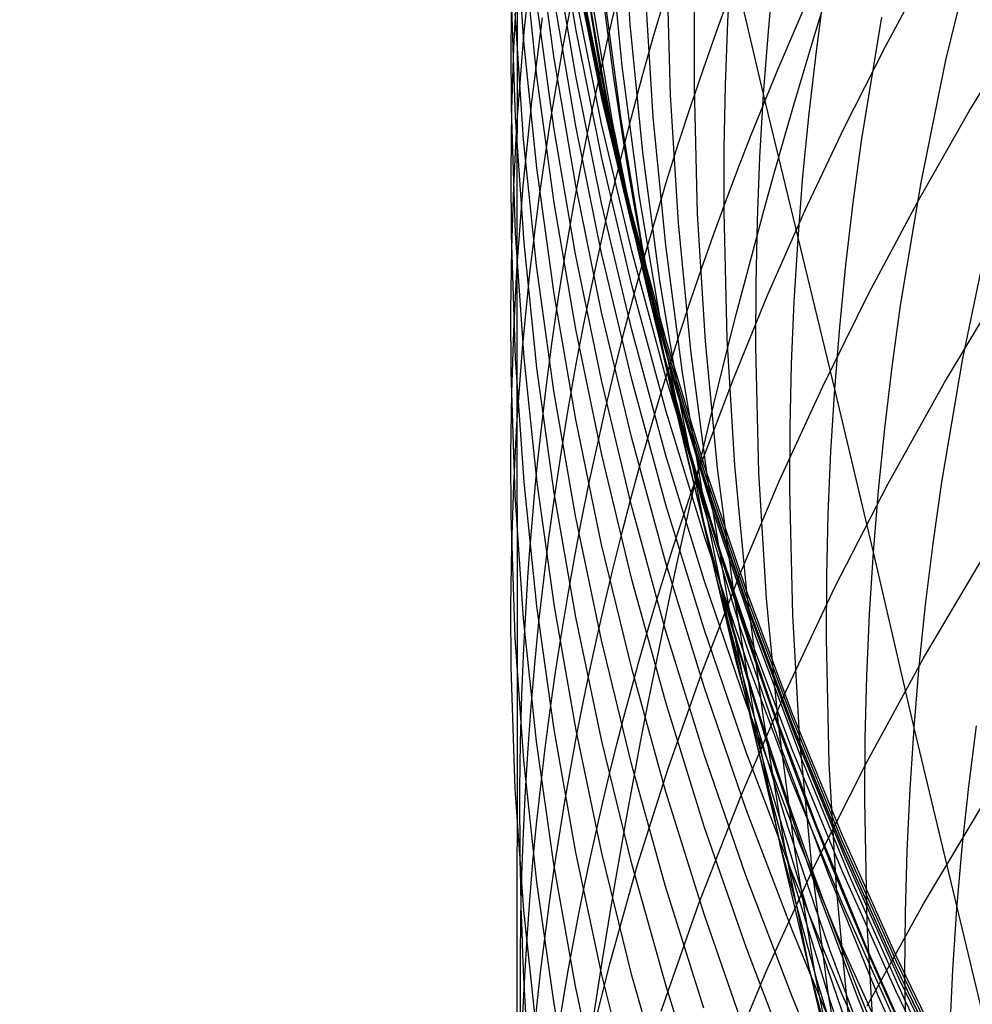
# Model space of a CAD drawing. Extents: x -383 to 1849, y -1185 to -529.
# Tile 588 of 656: x 395.17 to 398.73, y -934.44 to -930.77. Entities that reach past the tile are written whole.
import ezdxf

# ---------------------------------------------------------------- set-up
doc = ezdxf.new("R2010")
doc.units = 0
doc.layers.add('PREDEFINITO', color=7, linetype='CONTINUOUS')

msp = doc.modelspace()

# ---------------------------------------------------------------- linework, layer by layer
at = {"layer": 'PREDEFINITO'}
for p, q in [((397.4508454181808, -930.7848862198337, 557.8136361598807), (397.4203041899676, -930.3043600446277, 557.7346967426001)), ((397.2484645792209, -930.8085026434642, 582.342547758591), (397.1675915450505, -930.329003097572, 582.3992201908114)), ((397.0533464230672, -930.8484046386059, 592.7949137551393), (397.0215353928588, -930.374970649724, 592.9086491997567)), ((397.0543407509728, -930.8138514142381, 601.9075219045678), (397.090737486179, -930.466223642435, 602.0268167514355)), ((397.1664933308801, -930.912538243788, 587.5259765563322), (397.1017278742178, -930.4354415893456, 587.6102985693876)), ((397.4209145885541, -930.9418911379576, 559.648121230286), (397.3734831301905, -930.4608915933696, 559.5785266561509)), ((398.6295140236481, -930.9193773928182, 542.8102860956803), (398.7386528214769, -930.4653846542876, 542.6681043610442)), ((397.1025741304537, -930.9789290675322, 590.9992000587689), (397.0541027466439, -930.5041347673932, 591.1034618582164)), ((397.247457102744, -930.9771693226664, 584.046308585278), (397.1666249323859, -930.4990136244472, 584.1112968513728)), ((397.3403531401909, -930.9583541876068, 566.7861845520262), (397.2597431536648, -930.4766811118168, 566.7556285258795)), ((397.3450934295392, -931.0136719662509, 577.2699519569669), (397.2483749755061, -930.5337890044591, 577.293211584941)), ((397.6904264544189, -930.7799772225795, 552.2976084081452), (397.6949613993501, -930.5421621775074, 552.2446056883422)), ((397.8154638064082, -930.7759750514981, 550.4274401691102), (397.8289398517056, -930.5395075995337, 550.3702871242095)), ((397.9487478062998, -931.04661051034, 548.6109275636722), (397.8289398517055, -930.5395075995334, 550.3702871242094)), ((397.3441149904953, -931.031955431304, 575.5974681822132), (397.2473935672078, -930.5519137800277, 575.6089843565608)), ((397.345650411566, -931.0578319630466, 573.8261339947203), (397.2490293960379, -930.5778496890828, 573.8349695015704)), ((397.6010856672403, -931.049753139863, 554.2050303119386), (397.5882410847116, -930.5721020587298, 554.1074793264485)), ((397.9668047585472, -930.8115982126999, 548.5495112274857), (397.989203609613, -930.576859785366, 548.4884017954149)), ((398.4048446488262, -930.8656408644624, 615.6936596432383), (398.5681182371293, -930.5622292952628, 615.8449322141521)), ((397.1989898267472, -930.8737150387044, 605.6797698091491), (397.2528156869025, -930.5949064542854, 605.7875056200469)), ((397.3451541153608, -931.0621590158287, 578.8842248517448), (397.248462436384, -930.5831773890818, 578.9216884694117)), ((397.3559559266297, -931.0980188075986, 572.071711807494), (397.2592879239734, -930.6178844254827, 572.071249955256)), ((397.0060231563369, -930.8647116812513, 598.1915711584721), (397.0091247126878, -930.6314543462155, 598.2619231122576)), ((397.0164908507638, -930.8730978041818, 600.026558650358), (397.0282884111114, -930.6415387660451, 600.101197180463)), ((397.0282884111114, -930.6415387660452, 600.101197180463), (397.027893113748, -931.7037763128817, 603.4668762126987)), ((397.4154766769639, -931.1322753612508, 561.4694557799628), (397.3516091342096, -930.6513589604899, 561.4094286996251)), ((397.5370465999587, -931.1321769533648, 556.0530496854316), (397.507069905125, -930.6531038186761, 555.964471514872)), ((398.1458561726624, -930.885509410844, 546.666398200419), (398.1772640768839, -930.652642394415, 546.6015038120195)), ((397.0222143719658, -931.132010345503, 596.2980627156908), (397.0071032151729, -930.6627858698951, 596.4300767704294)), ((397.2473384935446, -931.1657206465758, 585.7499817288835), (397.1665080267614, -930.6889244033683, 585.8241711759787)), ((397.3440238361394, -931.1563025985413, 580.5496580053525), (397.2474596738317, -930.6782082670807, 580.5976732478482)), ((397.3838932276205, -931.1414166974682, 565.0293826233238), (397.3034422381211, -930.6604550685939, 564.9889362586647)), ((397.1658203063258, -931.1704676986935, 589.2132754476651), (397.1011653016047, -930.6952150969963, 589.3076995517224)), ((397.3756187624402, -931.1748099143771, 570.3188768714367), (397.2789095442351, -930.6948191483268, 570.3081552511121)), ((397.0528027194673, -931.215203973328, 594.4824477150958), (397.0210780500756, -930.7440502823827, 594.6054648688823)), ((397.0833333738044, -931.0743709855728, 603.697057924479), (397.1233567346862, -930.7606118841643, 603.8115827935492)), ((398.3147038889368, -931.2201695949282, 544.8424596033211), (398.3903161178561, -930.7586545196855, 544.7051336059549)), ((397.497939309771, -931.2644394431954, 557.8929056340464), (397.4508454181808, -930.7848862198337, 557.8136361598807)), ((397.690188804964, -931.0178374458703, 552.3508099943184), (397.6904264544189, -930.7799772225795, 552.2976084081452)), ((397.8063455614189, -931.0126012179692, 550.4848447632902), (397.8154638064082, -930.7759750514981, 550.4274401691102)), ((398.7168815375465, -931.1098894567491, 617.6746553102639), (398.9208873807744, -930.775386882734, 617.8493150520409)), ((397.0279035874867, -931.162155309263, 601.7878162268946), (397.0543407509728, -930.8138514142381, 601.9075219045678)), ((397.3451522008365, -931.2855943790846, 582.2858855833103), (397.2484645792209, -930.8085026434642, 582.342547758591)), ((397.9487478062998, -931.0466105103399, 548.6109275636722), (397.9668047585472, -930.8115982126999, 548.5495112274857)), ((397.007214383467, -931.098027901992, 598.1211257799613), (397.0060231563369, -930.8647116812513, 598.1915711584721)), ((397.0090485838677, -931.1048296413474, 599.9517876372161), (397.0164908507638, -930.8730978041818, 600.026558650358)), ((397.1017446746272, -931.3208338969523, 592.6811305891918), (397.0533464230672, -930.8484046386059, 592.7949137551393)), ((397.151603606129, -931.1533562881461, 605.5715932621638), (397.1989898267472, -930.8737150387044, 605.6797698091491)), ((398.2498421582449, -931.1722344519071, 615.5406114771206), (398.4048446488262, -930.8656408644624, 615.6936596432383)), ((397.2473449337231, -931.3876652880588, 587.4417242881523), (397.1664933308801, -930.912538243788, 587.5259765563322)), ((398.1187179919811, -931.1187531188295, 546.7316513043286), (398.1458561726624, -930.885509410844, 546.666398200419)), ((397.4846549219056, -931.4214345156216, 559.7179104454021), (397.4209145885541, -930.9418911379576, 559.648121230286)), ((398.5366441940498, -931.3759653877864, 542.9544450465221), (398.6295140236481, -930.9193773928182, 542.8102860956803)), ((397.1673576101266, -931.4522932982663, 590.8949702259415), (397.1025741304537, -930.9789290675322, 590.9992000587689)), ((397.3441280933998, -931.4528767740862, 583.9813786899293), (397.247457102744, -930.9771693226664, 584.046308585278)), ((397.4368025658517, -931.4375929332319, 566.816681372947), (397.3403531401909, -930.9583541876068, 566.7861845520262)), ((397.4573751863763, -931.4906606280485, 577.2465593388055), (397.3450934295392, -931.0136719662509, 577.2699519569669)), ((397.7024823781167, -931.4934550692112, 552.4577510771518), (397.690188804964, -931.0178374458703, 552.3508099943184)), ((397.8015544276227, -931.249326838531, 550.5424849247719), (397.8063455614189, -931.0126012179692, 550.4848447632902)), ((397.4564043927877, -931.5090751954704, 575.5857647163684), (397.3441149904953, -931.031955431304, 575.5974681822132)), ((397.4578648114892, -931.5348806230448, 573.817145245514), (397.345650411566, -931.0578319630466, 573.8261339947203)), ((397.6307281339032, -931.526945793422, 554.3031483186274), (397.6010856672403, -931.049753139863, 554.2050303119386)), ((397.9350594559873, -931.2818404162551, 548.6726373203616), (397.9487478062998, -931.0466105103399, 548.6109275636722)), ((398.2144628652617, -932.1480112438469, 545.1218510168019), (397.9487478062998, -931.04661051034, 548.6109275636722)), ((397.0514789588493, -931.3888067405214, 603.5821388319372), (397.0833333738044, -931.0743709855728, 603.697057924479)), ((397.4574125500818, -931.5382444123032, 578.8467145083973), (397.3451541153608, -931.0621590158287, 578.8842248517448)), ((397.0059307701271, -931.3366756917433, 599.8769036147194), (397.0090485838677, -931.1048296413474, 599.9517876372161)), ((397.022351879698, -931.5646010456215, 597.9800281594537), (397.007214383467, -931.098027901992, 598.1211257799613)), ((397.0541295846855, -931.6007597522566, 596.1658871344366), (397.0222143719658, -931.132010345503, 596.2980627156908)), ((397.4682164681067, -931.5752195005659, 572.0720387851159), (397.3559559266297, -931.0980188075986, 572.071711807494)), ((397.4954333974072, -931.6112502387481, 561.5295674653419), (397.4154766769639, -931.1322753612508, 561.4694557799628)), ((397.5836020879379, -931.6103041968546, 556.1420268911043), (397.5370465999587, -931.1321769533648, 556.0530496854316)), ((398.0958879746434, -931.3523179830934, 546.7972494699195), (398.1187179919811, -931.1187531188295, 546.7316513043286)), ((398.5233064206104, -931.448949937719, 617.4973636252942), (398.7168815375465, -931.1098894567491, 617.6746553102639)), ((397.0159654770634, -931.3922699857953, 601.7086314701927), (397.0279035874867, -931.162155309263, 601.7878162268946)), ((397.1107300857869, -931.4337262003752, 605.463015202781), (397.151603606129, -931.1533562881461, 605.5715932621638)), ((397.2465633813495, -931.6437605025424, 589.1189594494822), (397.1658203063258, -931.1704676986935, 589.2132754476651)), ((397.3440100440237, -931.6400665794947, 585.6758973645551), (397.2473384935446, -931.1657206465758, 585.7499817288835)), ((397.4561769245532, -931.6314940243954, 580.5016601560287), (397.3440238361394, -931.1563025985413, 580.5496580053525)), ((397.4801832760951, -931.6199443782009, 565.0697954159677), (397.3838932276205, -931.1414166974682, 565.0293826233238)), ((397.4879194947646, -931.6518779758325, 570.3294792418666), (397.3756187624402, -931.1748099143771, 570.3188768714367)), ((398.1032463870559, -931.4818250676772, 615.3858791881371), (398.2498421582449, -931.1722344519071, 615.5406114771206)), ((397.1011135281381, -931.6853524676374, 594.3594016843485), (397.0528027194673, -931.215203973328, 594.4824477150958)), ((398.2832135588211, -931.4516109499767, 544.9117367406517), (398.3147038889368, -931.2201695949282, 544.8424596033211)), ((397.5613406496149, -931.7425359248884, 557.9724194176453), (397.497939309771, -931.2644394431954, 557.8929056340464)), ((397.8010597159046, -931.4860926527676, 550.600344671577), (397.8015544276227, -931.249326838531, 550.5424849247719)), ((397.4574077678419, -931.7597886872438, 582.229294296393), (397.3451522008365, -931.2855943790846, 582.2858855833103)), ((397.9257207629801, -931.5172293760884, 548.7346239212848), (397.9350594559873, -931.2818404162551, 548.6726373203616)), ((397.007106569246, -931.5685773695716, 599.8019260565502), (397.0059307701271, -931.3366756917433, 599.8769036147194)), ((397.1664809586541, -931.7917831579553, 592.567417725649), (397.1017446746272, -931.3208338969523, 592.6811305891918)), ((398.077404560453, -931.5861484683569, 546.8631790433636), (398.0958879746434, -931.3523179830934, 546.7972494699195)), ((397.0278931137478, -931.7037763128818, 603.4668762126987), (397.0514789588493, -931.3888067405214, 603.5821388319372)), ((397.3440335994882, -931.8603414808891, 587.3576299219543), (397.2473449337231, -931.3876652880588, 587.4417242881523)), ((398.4603482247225, -931.8347119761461, 543.1004582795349), (398.5366441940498, -931.3759653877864, 542.9544450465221)), ((397.0083906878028, -931.622538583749, 601.6293158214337), (397.0159654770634, -931.3922699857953, 601.7086314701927)), ((397.564458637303, -931.8990365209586, 559.7878193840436), (397.4846549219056, -931.4214345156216, 559.7179104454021)), ((397.0764423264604, -931.7147207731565, 605.3540748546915), (397.1107300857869, -931.4337262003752, 605.463015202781)), ((397.2482063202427, -931.9237459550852, 590.7908813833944), (397.1673576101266, -931.4522932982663, 590.8949702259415)), ((397.4563887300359, -931.9256508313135, 583.9165758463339), (397.3441280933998, -931.4528767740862, 583.9813786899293)), ((397.5488438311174, -931.9139079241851, 566.8470870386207), (397.4368025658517, -931.4375929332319, 566.816681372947)), ((398.2559845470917, -931.6834349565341, 544.9814040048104), (398.2832135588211, -931.4516109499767, 544.9117367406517)), ((398.3403624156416, -931.7922991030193, 617.3175798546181), (398.5233064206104, -931.448949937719, 617.4973636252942)), ((397.5849739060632, -931.964262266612, 577.223060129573), (397.4573751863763, -931.4906606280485, 577.2465593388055)), ((397.7315960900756, -931.9685383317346, 552.5653115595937), (397.7024823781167, -931.4934550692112, 552.4577510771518)), ((397.812836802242, -931.9595078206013, 550.7166589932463), (397.8010597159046, -931.4860926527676, 550.600344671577)), ((397.96519295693, -931.7942277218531, 615.2295542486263), (398.1032463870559, -931.4818250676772, 615.3858791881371)), ((397.5840151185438, -931.9827825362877, 575.5738881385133), (397.4564043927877, -931.5090751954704, 575.5857647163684)), ((397.5849912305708, -932.0109414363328, 578.8091983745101), (397.4574125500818, -931.5382444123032, 578.8467145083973)), ((397.585424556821, -932.0085055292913, 573.8080142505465), (397.4578648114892, -931.5348806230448, 573.817145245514)), ((397.6769239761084, -932.0031968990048, 554.4017254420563), (397.6307281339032, -931.526945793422, 554.3031483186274)), ((397.9207013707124, -931.752718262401, 548.7968700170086), (397.9257207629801, -931.5172293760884, 548.7346239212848)), ((397.0222156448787, -932.0323132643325, 599.6517682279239), (397.007106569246, -931.5685773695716, 599.8019260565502)), ((397.0542905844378, -932.0307018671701, 597.838777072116), (397.022351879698, -931.5646010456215, 597.9800281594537)), ((397.1026021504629, -932.0685597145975, 596.0336876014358), (397.0541295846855, -931.6007597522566, 596.1658871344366)), ((397.5958214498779, -932.0489964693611, 572.0722316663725), (397.4682164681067, -931.5752195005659, 572.0720387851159)), ((397.5912321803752, -932.0877967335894, 561.5896993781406), (397.4954333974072, -931.6112502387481, 561.5295674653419)), ((397.6464894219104, -932.0870016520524, 556.2313060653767), (397.5836020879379, -931.6103041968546, 556.1420268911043)), ((398.0632947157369, -931.8201885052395, 546.9294255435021), (398.077404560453, -931.5861484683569, 546.8631790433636)), ((398.6916423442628, -932.0390154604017, 541.2225554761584), (398.7855856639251, -931.5849671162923, 541.0698665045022)), ((397.0051482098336, -931.8529033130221, 601.5498897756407), (397.0083906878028, -931.622538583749, 601.6293158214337)), ((397.3431465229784, -932.1146129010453, 589.0248502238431), (397.2465633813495, -931.6437605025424, 589.1189594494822)), ((397.4562732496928, -932.1114787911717, 585.6019961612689), (397.3440100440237, -931.6400665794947, 585.6758973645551)), ((397.5836712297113, -932.1032917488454, 580.4537315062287), (397.4561769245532, -931.6314940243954, 580.5016601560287)), ((397.5920649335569, -932.0955497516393, 565.11013194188), (397.4801832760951, -931.6199443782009, 565.0697954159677)), ((397.1657623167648, -932.1540222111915, 594.2364542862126), (397.1011135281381, -931.6853524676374, 594.3594016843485)), ((397.6155625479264, -932.1255336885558, 570.339951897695), (397.4879194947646, -931.6518779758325, 570.3294792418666)), ((398.2330549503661, -931.9155866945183, 545.0514469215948), (398.2559845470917, -931.6834349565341, 544.9814040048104)), ((397.0160127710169, -931.9322896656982, 603.3831588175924), (397.0278931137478, -931.7037763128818, 603.4668762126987)), ((397.027893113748, -931.7037763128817, 603.4668762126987), (397.0279163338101, -932.2781678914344, 605.1352641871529)), ((397.0488133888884, -931.9962360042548, 605.2448114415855), (397.0764423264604, -931.7147207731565, 605.3540748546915)), ((397.6408042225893, -932.2186918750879, 558.0520917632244), (397.5613406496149, -931.7425359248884, 557.9724194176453)), ((397.9199709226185, -931.9882479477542, 548.8593582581), (397.9207013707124, -931.752718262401, 548.7968700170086)), ((398.6240458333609, -932.1231573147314, 619.2665619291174), (398.8484826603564, -931.749148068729, 619.4714495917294)), ((397.2473060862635, -932.2607771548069, 592.4538931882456), (397.1664809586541, -931.7917831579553, 592.567417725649)), ((397.5849846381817, -932.2305959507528, 582.1728345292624), (397.4574077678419, -931.7597886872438, 582.229294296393)), ((397.8358174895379, -932.1092574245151, 615.0717281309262), (397.96519295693, -931.7942277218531, 615.2295542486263)), ((398.1682499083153, -932.1396677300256, 617.1354438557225), (398.3403624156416, -931.7922991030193, 617.3175798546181)), ((398.0535395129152, -932.0543798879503, 546.9959711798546), (398.0632947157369, -931.8201885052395, 546.9294255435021)), ((397.0062070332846, -932.0833063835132, 601.4703738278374), (397.0051482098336, -931.8529033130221, 601.5498897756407)), ((397.4563102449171, -932.3300855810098, 587.2737816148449), (397.3440335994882, -931.8603414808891, 587.3576299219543)), ((398.428510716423, -932.0647582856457, 543.1741218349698), (398.4603482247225, -931.8347119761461, 543.1004582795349)), ((397.6600802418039, -932.3742119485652, 559.8577731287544), (397.564458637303, -931.8990365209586, 559.7878193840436)), ((397.0084962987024, -932.1609511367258, 603.2993091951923), (397.0160127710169, -931.9322896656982, 603.3831588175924)), ((397.3448733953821, -932.3928055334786, 590.6870425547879), (397.2482063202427, -931.9237459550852, 590.7908813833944)), ((397.5839898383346, -932.395006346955, 583.8519687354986), (397.4563887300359, -931.9256508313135, 583.9165758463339)), ((397.6762293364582, -932.3868097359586, 566.8773695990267), (397.5488438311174, -931.9139079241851, 566.8470870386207)), ((398.2144628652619, -932.148011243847, 545.1218510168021), (398.2330549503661, -931.9155866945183, 545.0514469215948)), ((397.7276432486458, -932.4339841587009, 577.1994807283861), (397.5849739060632, -931.964262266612, 577.223060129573)), ((397.7772839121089, -932.4426105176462, 552.6733740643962), (397.7315960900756, -931.9685383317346, 552.5653115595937)), ((397.8414313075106, -932.4323726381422, 550.8336598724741), (397.812836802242, -931.9595078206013, 550.7166589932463)), ((397.0279163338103, -932.2781678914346, 605.1352641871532), (397.0488133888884, -931.9962360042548, 605.2448114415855)), ((397.7267005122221, -932.4525869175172, 575.561852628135), (397.5840151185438, -931.9827825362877, 575.5738881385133)), ((397.7276436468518, -932.4797579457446, 578.7717173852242), (397.5849912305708, -932.0109414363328, 578.8091983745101)), ((397.7280816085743, -932.4782165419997, 573.7987520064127), (397.585424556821, -932.0085055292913, 573.8080142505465)), ((397.7394286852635, -932.4780233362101, 554.5006537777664), (397.6769239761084, -932.0031968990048, 554.4017254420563)), ((397.9312554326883, -932.4591932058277, 548.9849917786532), (397.9199709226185, -931.9882479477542, 548.8593582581)), ((397.0541290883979, -932.4955686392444, 599.5014699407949), (397.0222156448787, -932.0323132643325, 599.6517682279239)), ((397.1027838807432, -932.4958584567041, 597.6975193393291), (397.0542905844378, -932.0307018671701, 597.838777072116)), ((397.7385227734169, -932.5188596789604, 572.0722912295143), (397.5958214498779, -932.0489964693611, 572.0722316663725)), ((398.6142961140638, -932.4951252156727, 541.3771961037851), (398.6916423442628, -932.0390154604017, 541.2225554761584)), ((397.021104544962, -932.5439963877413, 601.3111542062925), (397.0062070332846, -932.0833063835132, 601.4703738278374)), ((397.1673853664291, -932.5349358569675, 595.9016016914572), (397.1026021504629, -932.0685597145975, 596.0336876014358)), ((397.7026259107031, -932.5614279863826, 561.6497871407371), (397.5912321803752, -932.0877967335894, 561.5896993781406)), ((397.7254616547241, -932.5617854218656, 556.3207901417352), (397.6464894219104, -932.0870016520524, 556.2313060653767)), ((398.0481085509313, -932.2886638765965, 547.0627973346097), (398.0535395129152, -932.0543798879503, 546.9959711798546)), ((398.4009310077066, -932.2951804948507, 543.2482028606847), (398.428510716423, -932.0647582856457, 543.1741218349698)), ((397.4553217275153, -932.5825442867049, 588.9310464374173), (397.3431465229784, -932.1146129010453, 589.0248502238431)), ((397.5838786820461, -932.5794738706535, 585.5283561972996), (397.4562732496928, -932.1114787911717, 585.6019961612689)), ((397.7262590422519, -932.5712049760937, 580.4059238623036), (397.5836712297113, -932.1032917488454, 580.4537315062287)), ((397.7192907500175, -932.5677444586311, 565.1503495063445), (397.5920649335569, -932.0955497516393, 565.11013194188)), ((397.7582987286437, -932.5952874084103, 570.3502843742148), (397.6155625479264, -932.1255336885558, 570.339951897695)), ((397.7152556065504, -932.4267291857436, 614.9124923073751), (397.8358174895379, -932.1092574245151, 615.0717281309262)), ((398.4128984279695, -932.5026962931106, 619.0583244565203), (398.6240458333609, -932.1231573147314, 619.2665619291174)), ((397.0053125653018, -932.3897034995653, 603.2153489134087), (397.0084962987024, -932.1609511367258, 603.2993091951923)), ((397.2465009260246, -932.6207396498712, 594.1137330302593), (397.1657623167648, -932.1540222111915, 594.2364542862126)), ((398.0071692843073, -932.4907865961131, 616.9510954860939), (398.1682499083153, -932.1396677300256, 617.1354438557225)), ((398.2002349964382, -932.3806530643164, 545.19260089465), (398.2144628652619, -932.148011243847, 545.1218510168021)), ((398.3586974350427, -932.7569342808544, 543.3975558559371), (398.2144628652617, -932.1480112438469, 545.1218510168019)), ((397.7276361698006, -932.6975265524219, 582.1165669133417), (397.5849846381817, -932.2305959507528, 582.1728345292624)), ((397.736084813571, -932.6924235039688, 558.1318369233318), (397.6408042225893, -932.2186918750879, 558.0520917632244)), ((397.3439708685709, -932.7273406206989, 592.3406750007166), (397.2473060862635, -932.2607771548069, 592.4538931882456)), ((397.0160390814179, -932.504979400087, 605.0470454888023), (397.0279163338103, -932.2781678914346, 605.1352641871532)), ((397.0279163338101, -932.2781678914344, 605.1352641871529), (397.0281419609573, -932.8848187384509, 606.7934843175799)), ((398.0469714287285, -932.5229817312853, 547.129885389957), (398.0481085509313, -932.2886638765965, 547.0627973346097)), ((398.3776472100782, -932.5259240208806, 543.3226859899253), (398.4009310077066, -932.2951804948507, 543.2482028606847)), ((397.5839257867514, -932.7964163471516, 587.1902675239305), (397.4563102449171, -932.3300855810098, 587.2737816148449)), ((397.7712742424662, -932.8464755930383, 559.927696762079), (397.6600802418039, -932.3742119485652, 559.8577731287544)), ((398.1903524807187, -932.6134541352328, 545.2636774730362), (398.2002349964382, -932.3806530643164, 545.19260089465)), ((397.0064304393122, -932.6184895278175, 603.1312995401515), (397.0053125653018, -932.3897034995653, 603.2153489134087)), ((397.4571119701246, -932.8589905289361, 590.5835627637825), (397.3448733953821, -932.3928055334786, 590.6870425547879)), ((397.7266822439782, -932.8604581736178, 583.7876260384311), (397.5839898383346, -932.395006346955, 583.8519687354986)), ((397.818711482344, -932.8558089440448, 566.9074971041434), (397.6762293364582, -932.3868097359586, 566.8773695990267)), ((397.8842139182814, -932.9179978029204, 575.5496723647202), (397.7267005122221, -932.4525869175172, 575.561852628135)), ((397.8851368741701, -932.8993335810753, 577.1758475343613), (397.7276432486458, -932.4339841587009, 577.1994807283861)), ((397.8392998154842, -932.915194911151, 552.7818212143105), (397.7772839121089, -932.4426105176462, 552.6733740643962)), ((397.88659771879, -932.9042130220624, 550.9512194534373), (397.8414313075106, -932.4323726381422, 550.8336598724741)), ((397.8851232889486, -932.9442017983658, 578.7343124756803), (397.7276436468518, -932.4797579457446, 578.7717173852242)), ((397.8855879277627, -932.9435235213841, 573.7893695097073), (397.7280816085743, -932.4782165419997, 573.7987520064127)), ((397.8179977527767, -932.9509419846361, 554.5998254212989), (397.7394286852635, -932.4780233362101, 554.5006537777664)), ((397.8573209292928, -932.8453864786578, 616.7646746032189), (398.0071692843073, -932.4907865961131, 616.9510954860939)), ((397.9593314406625, -932.9295921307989, 549.1113856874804), (397.9312554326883, -932.4591932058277, 548.9849917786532)), ((397.0085259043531, -932.7319360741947, 604.9586914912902), (397.0160390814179, -932.504979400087, 605.0470454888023)), ((397.102600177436, -932.9578748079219, 599.3511869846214), (397.0541290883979, -932.4955686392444, 599.5014699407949)), ((397.1675851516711, -932.9595989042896, 597.5564017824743), (397.1027838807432, -932.4958584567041, 597.6975193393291)), ((397.8960723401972, -932.9843190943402, 572.072218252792), (397.7385227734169, -932.5188596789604, 572.0722912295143)), ((398.0574570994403, -932.9914840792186, 547.2647727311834), (398.0469714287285, -932.5229817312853, 547.129885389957)), ((398.2153248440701, -932.8873872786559, 618.8469429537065), (398.4128984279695, -932.5026962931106, 619.0583244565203)), ((398.3586974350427, -932.7569342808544, 543.3975558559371), (398.3776472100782, -932.5259240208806, 543.3226859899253)), ((398.5819433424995, -932.7238161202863, 541.455207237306), (398.6142961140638, -932.4951252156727, 541.3771961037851)), ((397.0528351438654, -933.0041462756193, 601.1518209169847), (397.021104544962, -932.5439963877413, 601.3111542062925)), ((397.2482325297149, -932.999413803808, 595.7697669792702), (397.1673853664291, -932.5349358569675, 595.9016016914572)), ((397.8293674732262, -933.0316571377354, 561.7097663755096), (397.7026259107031, -932.5614279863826, 561.6497871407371)), ((397.8616132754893, -933.0360401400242, 565.1904054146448), (397.7192907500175, -932.5677444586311, 565.1503495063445)), ((397.8202718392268, -933.0341716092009, 556.4103820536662), (397.7254616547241, -932.5617854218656, 556.3207901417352)), ((397.5828409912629, -933.0470740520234, 588.837646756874), (397.4553217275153, -932.5825442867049, 588.9310464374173)), ((397.7265769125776, -933.0435684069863, 585.4550555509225), (397.5838786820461, -932.5794738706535, 585.5283561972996)), ((397.8836926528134, -933.0347429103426, 580.3582890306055), (397.7262590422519, -932.5712049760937, 580.4059238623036)), ((397.9158788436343, -933.0606494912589, 570.360466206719), (397.7582987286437, -932.5952874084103, 570.3502843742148)), ((397.0214464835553, -933.075933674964, 602.9630197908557), (397.0064304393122, -932.6184895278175, 603.1312995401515)), ((397.3430811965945, -933.0850312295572, 593.9913654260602), (397.2465009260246, -932.6207396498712, 594.1137330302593)), ((398.1847850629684, -932.8463558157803, 545.3350607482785), (398.1903524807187, -932.6134541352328, 545.2636774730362)), ((397.8851157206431, -933.1600908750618, 582.0605520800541), (397.7276361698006, -932.6975265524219, 582.1165669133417)), ((397.8469372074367, -933.1632470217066, 558.2115691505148), (397.736084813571, -932.6924235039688, 558.1318369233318)), ((397.0053456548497, -932.9589811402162, 604.8702248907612), (397.0085259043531, -932.7319360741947, 604.9586914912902)), ((397.4562261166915, -933.1909982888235, 592.2278811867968), (397.3439708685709, -932.7273406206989, 592.3406750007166)), ((398.5538555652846, -932.9528579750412, 541.5336570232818), (398.5819433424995, -932.7238161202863, 541.455207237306)), ((398.3441084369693, -932.9881560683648, 543.4727961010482), (398.3586974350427, -932.7569342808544, 543.3975558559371)), ((398.5106292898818, -933.4117753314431, 541.6918068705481), (398.3586974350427, -932.7569342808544, 543.3975558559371)), ((398.545687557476, -933.1527955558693, 620.8412048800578), (398.7698857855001, -932.773309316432, 621.059075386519)), ((397.7266311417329, -933.2588525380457, 587.1071758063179), (397.5839257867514, -932.7964163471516, 587.1902675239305)), ((397.5846751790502, -933.321819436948, 590.4805510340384), (397.4571119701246, -932.8589905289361, 590.5835627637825)), ((397.7189052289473, -933.203198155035, 616.5763210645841), (397.8573209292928, -932.8453864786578, 616.7646746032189)), ((397.884216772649, -933.3215211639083, 583.7236164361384), (397.7266822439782, -932.8604581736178, 583.7876260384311)), ((397.8977951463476, -933.3153422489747, 559.9975153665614), (397.7712742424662, -932.8464755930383, 559.927696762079)), ((397.9760426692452, -933.3204161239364, 566.93743760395), (397.818711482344, -932.8558089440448, 566.9074971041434)), ((398.1835024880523, -933.0792994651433, 545.4067307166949), (398.1847850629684, -932.8463558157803, 545.3350607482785)), ((397.0281419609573, -932.8848187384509, 606.7934843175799), (397.028285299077, -933.5137479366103, 608.4417110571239)), ((398.0316094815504, -933.2768525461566, 618.6326232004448), (398.2153248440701, -932.8873872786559, 618.8469429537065)), ((397.9173977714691, -933.3858147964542, 552.8905356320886), (397.8392998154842, -932.915194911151, 552.7818212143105)), ((398.0563086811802, -933.3785246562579, 575.537361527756), (397.8842139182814, -932.9179978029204, 575.5496723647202)), ((398.0572084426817, -933.3598178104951, 577.1521869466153), (397.8851368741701, -932.8993335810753, 577.1758475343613)), ((397.9480905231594, -933.3745548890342, 551.0692098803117), (397.88659771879, -932.9042130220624, 550.9512194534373)), ((398.0039560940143, -933.3989717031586, 549.2384011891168), (397.9593314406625, -932.9295921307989, 549.1113856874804)), ((397.0064671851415, -933.1860578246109, 604.7816683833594), (397.0053456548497, -932.9589811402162, 604.8702248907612)), ((397.1673821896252, -933.4187630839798, 599.2010751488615), (397.102600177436, -932.9578748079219, 599.3511869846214)), ((397.2484477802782, -933.4214512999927, 597.4155712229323), (397.1675851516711, -932.9595989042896, 597.5564017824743)), ((397.9123866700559, -933.4214697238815, 554.6991324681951), (397.8179977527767, -932.9509419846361, 554.5998254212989)), ((398.0571836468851, -933.403780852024, 578.6970245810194), (397.8851232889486, -932.9442017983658, 578.7343124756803)), ((398.0576954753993, -933.4039363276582, 573.7798777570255), (397.8855879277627, -932.9435235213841, 573.7893695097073)), ((398.5300713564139, -933.1821959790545, 541.6125290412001), (398.5538555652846, -932.9528579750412, 541.5336570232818)), ((397.1011507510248, -933.4632937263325, 600.9925379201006), (397.0528351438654, -933.0041462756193, 601.1518209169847)), ((397.3448969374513, -933.4615191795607, 595.6383210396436), (397.2482325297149, -932.999413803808, 595.7697669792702)), ((398.0682220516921, -933.4448846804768, 572.0720135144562), (397.8960723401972, -932.9843190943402, 572.072218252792)), ((398.0847533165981, -933.4594170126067, 547.4004842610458), (398.0574570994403, -932.9914840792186, 547.2647727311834)), ((398.333861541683, -933.2195316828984, 543.5483864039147), (398.3441084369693, -932.9881560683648, 543.4727961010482)), ((397.8841185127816, -933.5032789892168, 585.3821723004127), (397.7265769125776, -933.0435684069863, 585.4550555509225)), ((397.9306730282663, -933.5036763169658, 556.4999847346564), (397.8202718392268, -933.0341716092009, 556.4103820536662)), ((397.9712097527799, -933.4979973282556, 561.7695727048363), (397.8293674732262, -933.0316571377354, 561.7097663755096)), ((398.018785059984, -933.4999484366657, 565.2302569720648), (397.8616132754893, -933.0360401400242, 565.1904054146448)), ((398.0557243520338, -933.4934147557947, 580.3108788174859), (397.8836926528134, -933.0347429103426, 580.3582890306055)), ((397.0532953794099, -933.5328257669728, 602.7946424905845), (397.0214464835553, -933.075933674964, 602.9630197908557)), ((397.7254563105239, -933.5077215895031, 588.7447498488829), (397.5828409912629, -933.0470740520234, 588.837646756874)), ((398.0880536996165, -933.5211302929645, 570.3704869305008), (397.9158788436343, -933.0606494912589, 570.360466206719)), ((398.1936708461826, -933.5450781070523, 545.5508507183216), (398.1835024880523, -933.0792994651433, 545.4067307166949)), ((397.4552549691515, -933.5464233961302, 593.869478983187), (397.3430811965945, -933.0850312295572, 593.9913654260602)), ((398.3354206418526, -933.5378063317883, 620.6198285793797), (398.545687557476, -933.1527955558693, 620.8412048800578)), ((397.0214909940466, -933.6400789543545, 604.604376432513), (397.0064671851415, -933.1860578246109, 604.7816683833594)), ((397.5838226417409, -933.6512748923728, 592.1156297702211), (397.4562261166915, -933.1909982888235, 592.2278811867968)), ((397.9731161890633, -933.6306786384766, 558.2912026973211), (397.8469372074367, -933.1632470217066, 558.2115691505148)), ((398.0571766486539, -933.6177993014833, 582.0048506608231), (397.8851157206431, -933.1600908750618, 582.0605520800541)), ((398.5106292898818, -933.4117753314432, 541.6918068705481), (398.5300713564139, -933.1821959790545, 541.6125290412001)), ((397.5921225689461, -933.5639524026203, 616.3861747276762), (397.7189052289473, -933.203198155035, 616.5763210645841)), ((398.3279267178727, -933.4510028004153, 543.6243054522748), (398.333861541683, -933.2195316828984, 543.5483864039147)), ((397.884177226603, -933.7169129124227, 587.0245946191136), (397.7266311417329, -933.2588525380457, 587.1071758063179)), ((397.8620367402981, -933.6707143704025, 618.4155709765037), (398.0316094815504, -933.2768525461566, 618.6326232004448)), ((397.727316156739, -933.7808107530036, 590.3781163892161), (397.5846751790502, -933.321819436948, 590.4805510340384)), ((398.0563442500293, -933.7777101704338, 583.6600086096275), (397.884216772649, -933.3215211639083, 583.7236164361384)), ((398.0393974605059, -933.7803267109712, 560.067154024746), (397.8977951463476, -933.3153422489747, 559.9975153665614)), ((398.1479752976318, -933.7801418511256, 566.9671591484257), (397.9760426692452, -933.3204161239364, 566.93743760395)), ((398.0256642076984, -933.8429241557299, 551.1875032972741), (397.9480905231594, -933.3745548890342, 551.0692098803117)), ((398.2436116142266, -933.8149441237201, 577.1285253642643), (398.0572084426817, -933.3598178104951, 577.1521869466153)), ((398.0113317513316, -933.8539934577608, 552.999399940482), (397.9173977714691, -933.3858147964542, 552.8905356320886)), ((398.064886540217, -933.866858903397, 549.3658994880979), (398.0039560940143, -933.3989717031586, 549.2384011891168)), ((398.2427381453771, -933.8336769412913, 575.5249342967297), (398.0563086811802, -933.3785246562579, 575.537361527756)), ((398.2435782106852, -933.8580029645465, 578.6598946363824), (398.0571836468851, -933.403780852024, 578.6970245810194)), ((398.2441562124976, -933.858964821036, 573.7702877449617), (398.0576954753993, -933.4039363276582, 573.7798777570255)), ((398.4955564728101, -933.6415407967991, 541.7714730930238), (398.5106292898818, -933.4117753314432, 541.6918068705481)), ((398.8401635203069, -934.7833103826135, 538.3056946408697), (398.5106292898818, -933.4117753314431, 541.6918068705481)), ((398.7150575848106, -933.6318596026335, 539.8277349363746), (398.743592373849, -933.4043948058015, 539.7449694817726)), ((397.2482284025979, -933.8777647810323, 599.0512902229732), (397.1673821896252, -933.4187630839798, 599.2010751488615)), ((397.3451251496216, -933.8809437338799, 597.2751744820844), (397.2484477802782, -933.4214512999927, 597.4155712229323)), ((398.022350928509, -933.8891234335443, 554.7984670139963), (397.9123866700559, -933.4214697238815, 554.6991324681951)), ((398.2547238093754, -933.9000664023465, 572.0716777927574), (398.0682220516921, -933.4448846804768, 572.0720135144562)), ((397.1658032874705, -933.9209764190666, 600.833469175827), (397.1011507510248, -933.4632937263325, 600.9925379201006)), ((397.457131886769, -933.9207776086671, 595.5074014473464), (397.3448969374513, -933.4615191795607, 595.6383210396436)), ((398.1286168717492, -933.9263106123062, 547.5368710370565), (398.0847533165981, -933.4594170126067, 547.4004842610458)), ((398.3262739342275, -933.6825110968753, 543.7005319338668), (398.3279267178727, -933.4510028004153, 543.6243054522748)), ((397.028285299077, -933.5137479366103, 608.4417110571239), (397.0279128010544, -934.1974270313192, 610.0685355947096)), ((397.882919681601, -933.9640062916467, 588.652454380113), (397.7254563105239, -933.5077215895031, 588.7447498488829)), ((398.0562540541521, -933.9581222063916, 585.3097845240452), (397.8841185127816, -933.5032789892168, 585.3821723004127)), ((398.0564182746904, -933.9698156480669, 556.589501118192), (397.9306730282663, -933.5036763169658, 556.4999847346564)), ((398.1279056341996, -933.9599616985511, 561.8291417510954), (397.9712097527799, -933.4979973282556, 561.7695727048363)), ((398.1905586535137, -933.9589809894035, 565.269861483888), (398.018785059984, -933.4999484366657, 565.2302569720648)), ((398.2421064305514, -933.9467297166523, 580.2637450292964), (398.0557243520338, -933.4934147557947, 580.3108788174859)), ((398.2745741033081, -933.9762401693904, 570.380336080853), (398.0880536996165, -933.5211302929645, 570.3704869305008)), ((397.101728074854, -933.9887079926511, 602.6263401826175), (397.0532953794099, -933.5328257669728, 602.7946424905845)), ((397.5827740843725, -934.0044425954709, 593.7482012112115), (397.4552549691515, -933.5464233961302, 593.869478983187)), ((398.1393892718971, -933.9279444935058, 620.3951732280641), (398.3354206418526, -933.5378063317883, 620.6198285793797)), ((398.2206155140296, -934.0103209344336, 545.6958774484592), (398.1936708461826, -933.5450781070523, 545.5508507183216)), ((397.477173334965, -933.9273799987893, 616.1943754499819), (397.5921225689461, -933.5639524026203, 616.3861747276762)), ((398.1143765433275, -934.0942345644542, 558.3706518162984), (397.9731161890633, -933.6306786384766, 558.2912026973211)), ((398.2435723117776, -934.0701622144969, 581.949523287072), (398.0571766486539, -933.6177993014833, 582.0048506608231)), ((398.6908246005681, -933.8596136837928, 539.9109489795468), (398.7150575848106, -933.6318596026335, 539.8277349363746)), ((397.0533481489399, -934.0935452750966, 604.4269972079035), (397.0214909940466, -933.6400789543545, 604.604376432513)), ((397.7265112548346, -934.1076951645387, 592.0040387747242), (397.5838226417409, -933.6512748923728, 592.1156297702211)), ((397.7068910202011, -934.0685950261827, 618.1959920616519), (397.8620367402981, -933.6707143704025, 618.4155709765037)), ((398.4848341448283, -933.8714354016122, 541.851506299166), (398.4955564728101, -933.6415407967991, 541.7714730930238)), ((398.3356943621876, -934.145405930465, 543.8538219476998), (398.3262739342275, -933.6825110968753, 543.7005319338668)), ((398.5455597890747, -934.0699263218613, 622.4779022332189), (398.7697513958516, -933.6948113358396, 622.7032236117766)), ((398.0563149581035, -934.1701162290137, 586.942612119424), (397.884177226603, -933.7169129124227, 587.0245946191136)), ((397.8847880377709, -934.2354829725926, 590.2763678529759), (397.727316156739, -933.7808107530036, 590.3781163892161)), ((398.1958356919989, -934.2409437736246, 560.1365378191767), (398.0393974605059, -933.7803267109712, 560.067154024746)), ((398.2428155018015, -934.2285400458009, 583.5968712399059), (398.0563442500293, -933.7777101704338, 583.6600086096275)), ((398.334261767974, -934.2344967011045, 566.996629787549), (398.1479752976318, -933.7801418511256, 566.9671591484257)), ((398.4441000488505, -934.26421979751, 577.1048891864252), (398.2436116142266, -933.8149441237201, 577.1285253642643)), ((398.1208557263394, -934.3192541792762, 553.1082967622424), (398.0113317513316, -933.8539934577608, 552.999399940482)), ((398.1190732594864, -934.3088467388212, 551.3059718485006), (398.0256642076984, -933.8429241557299, 551.1875032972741)), ((398.4432556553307, -934.2829641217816, 575.5124048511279), (398.2427381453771, -933.8336769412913, 575.5249342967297)), ((397.3448920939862, -934.334411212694, 598.9019879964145), (397.2482284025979, -933.8777647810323, 599.0512902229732)), ((397.457370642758, -934.3376042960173, 597.1353583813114), (397.3451251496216, -933.8809437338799, 597.2751744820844)), ((398.1476460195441, -934.3534199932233, 554.8977211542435), (398.022350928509, -933.8891234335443, 554.7984670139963)), ((398.1418799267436, -934.3327807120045, 549.493741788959), (398.064886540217, -933.866858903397, 549.3658994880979)), ((398.4440604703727, -934.3063759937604, 578.62296357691), (398.2435782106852, -933.8580029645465, 578.6598946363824)), ((398.4447221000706, -934.3081188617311, 573.760610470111), (398.2441562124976, -933.858964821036, 573.7702877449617)), ((398.4784320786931, -934.1014017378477, 541.9318840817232), (398.4848341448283, -933.8714354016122, 541.851506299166)), ((398.6709321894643, -934.0876026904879, 539.9945943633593), (398.6908246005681, -933.8596136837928, 539.9109489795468)), ((397.2465446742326, -934.3767320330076, 600.6747786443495), (397.1658032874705, -933.9209764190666, 600.833469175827)), ((397.3742579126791, -934.2932117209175, 616.0010630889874), (397.477173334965, -933.9273799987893, 616.1943754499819)), ((397.584690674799, -934.3767147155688, 595.3771457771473), (397.457131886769, -933.9207776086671, 595.5074014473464)), ((397.9578976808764, -934.322812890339, 620.1674655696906), (398.1393892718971, -933.9279444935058, 620.3951732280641)), ((398.1888045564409, -934.3916949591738, 547.673784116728), (398.1286168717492, -933.9263106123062, 547.5368710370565)), ((398.4553295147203, -934.3493742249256, 572.0712118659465), (398.2547238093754, -933.9000664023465, 572.0716777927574)), ((398.054983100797, -934.4154475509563, 588.5608590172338), (397.882919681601, -933.9640062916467, 588.652454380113)), ((398.2427341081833, -934.407614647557, 585.2379703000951), (398.0562540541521, -933.9581222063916, 585.3097845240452)), ((398.2992080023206, -934.4170633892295, 561.8884091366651), (398.1279056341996, -933.9599616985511, 561.8291417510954)), ((398.3766866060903, -934.4126494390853, 565.3091762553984), (398.1905586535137, -933.9589809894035, 565.269861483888)), ((398.4425911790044, -934.3941969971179, 580.2169394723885), (398.2421064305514, -933.9467297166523, 580.2637450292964)), ((397.1664955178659, -934.4431225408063, 602.4582854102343), (397.101728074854, -933.9887079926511, 602.6263401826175)), ((398.197260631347, -934.4321057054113, 556.6788341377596), (398.0564182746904, -933.9698156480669, 556.589501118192)), ((398.4751908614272, -934.4254894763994, 570.3900031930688), (398.2745741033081, -933.9762401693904, 570.380336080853)), ((397.7253903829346, -934.4586152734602, 593.6276596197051), (397.5827740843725, -934.0044425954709, 593.7482012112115)), ((398.264094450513, -934.4745588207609, 545.8416508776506), (398.2206155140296, -934.0103209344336, 545.6958774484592)), ((397.566456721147, -934.4701167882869, 617.9740922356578), (397.7068910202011, -934.0685950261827, 618.1959920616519)), ((398.4440560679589, -934.5166899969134, 581.8946305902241), (398.2435723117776, -934.0701622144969, 581.949523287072)), ((398.3353002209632, -934.450495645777, 622.2489659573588), (398.5455597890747, -934.0699263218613, 622.4779022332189)), ((397.1017894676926, -934.5460025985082, 604.2497122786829), (397.0533481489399, -934.0935452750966, 604.4269972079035)), ((397.8840427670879, -934.5597838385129, 591.893226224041), (397.7265112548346, -934.1076951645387, 592.0040387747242)), ((398.2704730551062, -934.5534310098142, 558.4498307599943), (398.1143765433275, -934.0942345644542, 558.3706518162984)), ((398.4763200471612, -934.3313823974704, 542.0125840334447), (398.4784320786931, -934.1014017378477, 541.9318840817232)), ((398.6554076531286, -934.3157718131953, 540.0786527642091), (398.6709321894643, -934.0876026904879, 539.9945943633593)), ((398.3618825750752, -934.6077495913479, 544.0080859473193), (398.3356943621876, -934.145405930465, 543.8538219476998)), ((398.242795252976, -934.6179812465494, 586.8613164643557), (398.0563149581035, -934.1701162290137, 586.942612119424)), ((397.0279128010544, -934.1974270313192, 610.0685355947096), (397.0277137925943, -935.63906609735, 613.2911483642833)), ((398.0568439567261, -934.6853545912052, 590.1754144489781), (397.8847880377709, -934.2354829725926, 590.2763678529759)), ((398.3668643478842, -934.6967082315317, 560.2055918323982), (398.1958356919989, -934.2409437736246, 560.1365378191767)), ((398.443381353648, -934.6735256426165, 583.5342730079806), (398.2428155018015, -934.2285400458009, 583.5968712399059)), ((398.534654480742, -934.6829912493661, 567.025817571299), (398.334261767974, -934.2344967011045, 566.996629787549)), ((397.283576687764, -934.6611783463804, 615.8063775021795), (397.3742579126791, -934.2932117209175, 616.0010630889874)), ((398.6576145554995, -934.7258956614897, 575.4997873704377), (398.4432556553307, -934.2829641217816, 575.5124048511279)), ((398.6584274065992, -934.7071521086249, 577.0813048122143), (398.4441000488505, -934.26421979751, 577.1048891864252)), ((397.7912501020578, -934.7220143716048, 619.9369323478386), (397.9578976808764, -934.322812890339, 620.1674655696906)), ((398.2280721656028, -934.7718485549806, 551.4244876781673), (398.1190732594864, -934.3088467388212, 551.3059718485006)), ((398.2457236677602, -934.7811202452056, 553.2171087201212), (398.1208557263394, -934.3192541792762, 553.1082967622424)), ((398.6583839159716, -934.748407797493, 578.5862723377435), (398.4440604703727, -934.3063759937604, 578.62296357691)), ((398.6591450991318, -934.7509083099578, 573.7508569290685), (398.4447221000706, -934.3081188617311, 573.760610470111)), ((398.4848451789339, -934.7911570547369, 542.1748608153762), (398.4763200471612, -934.3313823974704, 542.0125840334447)), ((398.6442324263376, -934.5440644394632, 540.163101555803), (398.6554076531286, -934.3157718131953, 540.0786527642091)), ((397.4571265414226, -934.7882336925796, 598.7533242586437), (397.3448920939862, -934.334411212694, 598.9019879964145)), ((397.5849376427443, -934.790961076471, 596.9962697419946), (397.457370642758, -934.3376042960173, 597.1353583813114)), ((398.2346934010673, -934.7962641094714, 549.6217892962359), (398.1418799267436, -934.3327807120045, 549.493741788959)), ((398.288027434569, -934.8138762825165, 554.996786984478), (398.1476460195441, -934.3534199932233, 554.8977211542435)), ((398.6697910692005, -934.7923181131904, 572.0706165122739), (398.4553295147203, -934.3493742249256, 572.0712118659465)), ((397.3431268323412, -934.8300982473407, 600.5166302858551), (397.2465446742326, -934.3767320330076, 600.6747786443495)), ((397.7273265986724, -934.8288561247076, 595.2476916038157), (397.584690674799, -934.3767147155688, 595.3771457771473)), ((398.2650731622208, -934.8551001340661, 547.8110745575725), (398.1888045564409, -934.3916949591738, 547.673784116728)), ((398.656930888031, -934.8353258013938, 580.170513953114), (398.4425911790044, -934.3941969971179, 580.2169394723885)), ((398.2413985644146, -934.8615647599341, 588.4700624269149), (398.054983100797, -934.4154475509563, 588.5608590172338)), ((398.3529531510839, -934.8900625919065, 556.7678867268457), (398.197260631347, -934.4321057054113, 556.6788341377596)), ((398.4433092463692, -934.8512729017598, 585.1668077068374), (398.2427341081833, -934.407614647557, 585.2379703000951)), ((398.4848697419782, -934.8688155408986, 561.9473104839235), (398.2992080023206, -934.4170633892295, 561.8884091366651)), ((398.5769214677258, -934.8604654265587, 565.3481585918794), (398.3766866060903, -934.4126494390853, 565.3091762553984)), ((398.6896547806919, -934.8683885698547, 570.3994778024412), (398.4751908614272, -934.4254894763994, 570.3900031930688)), ((397.2473486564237, -934.8956116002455, 602.2906507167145), (397.1664955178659, -934.4431225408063, 602.4582854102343))]:
    msp.add_line(p, q, dxfattribs=at)
at = {"layer": 'PREDEFINITO', "extrusion": (0.001264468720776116, -0.0427082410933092, -0.999086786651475)}
msp.add_arc((384.4520102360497, 963.5223951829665, -527.770753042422), 14.99743669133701, 125.1953050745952, 297.2997336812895, dxfattribs=at)
at = {"layer": 'PREDEFINITO', "extrusion": (0.01527697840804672, -0.1016941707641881, -0.994698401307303)}
msp.add_arc((269.672296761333, 1032.517540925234, -459.5050995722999), 14.99696096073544, 132.0550495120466, 314.6365593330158, dxfattribs=at)
at = {"layer": 'PREDEFINITO', "extrusion": (-0.01682269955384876, 0.3816109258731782, -0.9241699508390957)}
msp.add_arc((-370.4816276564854, -647.1987904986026, -923.458420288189), 14.96201527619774, 305.7136932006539, 39.07971479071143, dxfattribs=at)
at = {"layer": 'PREDEFINITO', "extrusion": (-0.01677253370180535, 0.3998133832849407, -0.9164430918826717)}
msp.add_arc((-372.4913130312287, -628.0207622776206, -937.4926772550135), 14.97210137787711, 309.2187627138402, 34.80961328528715, dxfattribs=at)
at = {"layer": 'PREDEFINITO', "extrusion": (-0.01676555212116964, 0.4178793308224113, -0.9083478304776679)}
msp.add_arc((-374.1621728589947, -608.6631320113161, -951.1926333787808), 14.93576120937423, 312.9155233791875, 30.70215050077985, dxfattribs=at)
at = {"layer": 'PREDEFINITO', "extrusion": (-0.4632198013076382, -0.2527546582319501, -0.84943657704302)}
msp.add_arc((1029.185433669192, 388.1065208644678, -470.8797864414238), 27.85165601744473, 123.1587497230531, 142.5774375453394, dxfattribs=at)
at = {"layer": 'PREDEFINITO', "extrusion": (-0.01682716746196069, 0.4357779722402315, -0.8998968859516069)}
msp.add_arc((-375.5499007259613, -589.1333417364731, -964.5462940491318), 14.9216614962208, 316.6721974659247, 26.01554508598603, dxfattribs=at)
at = {"layer": 'PREDEFINITO', "extrusion": (-0.0169065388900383, 0.4534079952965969, -0.8911427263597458)}
msp.add_arc((-376.8263740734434, -569.4852474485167, -977.4685173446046), 14.96670602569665, 320.519347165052, 19.23476142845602, dxfattribs=at)

doc.saveas('drawing.dxf')
